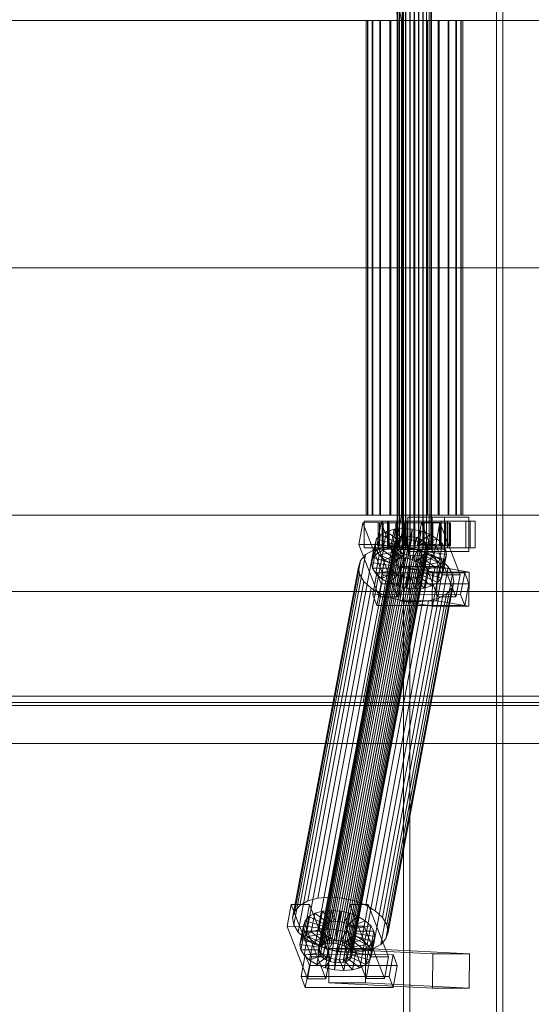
# Model space of a CAD drawing. Header units: millimetres. Extents: x -2233 to 61924, y -68080 to 6847.
# Tile 426 of 656: x 6442 to 6711, y -18387 to -17870. Entities that reach past the tile are written whole.
import ezdxf

# ---------------------------------------------------------------- set-up
doc = ezdxf.new("R2010")
doc.units = ezdxf.units.MM
for name, color, linetype, lineweight in [('COTAS_P', 1, 'Continuous', 0), ('superior_C01', 7, 'Continuous', 0), ('superior_dosificador', 7, 'Continuous', 0)]:
    doc.layers.add(name, color=color, linetype=linetype, lineweight=lineweight)
doc.dimstyles.new('R19_100', dxfattribs={"dimtxt": 250, "dimasz": 150, "dimexe": 150, "dimexo": 80, "dimgap": 100, "dimtad": 1, "dimtih": 1, "dimtoh": 1, "dimdsep": 46, "dimcen": 0.09, "dimadec": 0, "dimazin": 0, "dimtfac": 1, "dimtdec": 4, "dimtofl": 0, "dimtmove": 0, "dimatfit": 3, "dimfxl": 1, "dimtolj": 1, "dimtzin": 0, "dimarcsym": 0})

# ---------------------------------------------------------------- blocks, each defined once
blk = doc.blocks.new('DIM_R27_38')
at = {"layer": 'COTAS_P'}
for p, q in [((5250, -17250), (5400, -17205)), ((6950, -17250), (6800, -17205)), ((5250, -18150), (5250, -17250)), ((6950, -17250), (5250, -17250)), ((5250, -17250), (5400, -17295)), ((6950, -17250), (6800, -17295)), ((6950, -18150), (6950, -17250))]:
    blk.add_line(p, q, dxfattribs=at)
blk.add_text('1700 P', height=250, rotation=180, dxfattribs=at).set_placement((6100, -17350))

msp = doc.modelspace()

# ---------------------------------------------------------------- linework, layer by layer
at = {"layer": 'superior_C01'}
for p, q in [((6643.944, -17575), (6643.944, -18425)), ((6647.179, -18425), (6647.179, -17575)), ((6692.863, -18425), (6692.863, -17575)), ((6696.098, -17575), (6696.098, -18425)), ((6622.738, -17771.702), (6641.182, -17870)), ((6642.79, -17870), (6624.345, -17771.702)), ((6640.638, -18148), (6640.638, -17852)), ((6640.919, -18148), (6640.919, -17852)), ((6640.971, -18148), (6640.971, -17852)), ((6641.794, -18148), (6641.794, -17852)), ((6641.895, -18148), (6641.895, -17852)), ((6643.203, -18148), (6643.203, -17852)), ((6643.346, -18148), (6643.346, -17852)), ((6645.051, -18148), (6645.051, -17852)), ((6645.225, -18148), (6645.225, -17852)), ((6647.211, -18148), (6647.211, -17852)), ((6647.406, -18148), (6647.406, -17852)), ((6649.537, -18148), (6649.537, -17852)), ((6649.739, -18148), (6649.739, -17852)), ((6651.87, -18148), (6651.87, -17852)), ((6652.064, -18148), (6652.064, -17852)), ((6654.05, -18148), (6654.05, -17852)), ((6654.225, -18148), (6654.225, -17852)), ((6655.93, -18148), (6655.93, -17852)), ((6656.073, -18148), (6656.073, -17852)), ((6657.381, -18148), (6657.381, -17852)), ((6657.482, -18148), (6657.482, -17852)), ((6658.305, -17852), (6658.305, -18148)), ((6658.357, -18148), (6658.357, -17852)), ((6658.637, -18148), (6658.637, -17852)), ((5697.022, -17870), (6641.182, -17870)), ((6642.79, -17870), (5698.63, -17870)), ((6625.031, -17870), (6624.24, -17870)), ((6624.24, -17870), (6625.179, -17870)), ((6624.24, -18130), (6624.24, -17870)), ((6627.5, -17870), (6625.031, -17870)), ((6625.031, -18130), (6625.031, -17870)), ((6625.179, -17870), (6627.784, -17870)), ((6625.179, -18130), (6625.179, -17870)), ((6631.477, -17870), (6627.5, -17870)), ((6627.5, -18130), (6627.5, -17870)), ((6627.784, -17870), (6631.88, -17870)), ((6627.784, -18130), (6627.784, -17870)), ((6636.692, -17870), (6631.477, -17870)), ((6631.477, -18130), (6631.477, -17870)), ((6631.88, -17870), (6637.185, -17870)), ((6631.88, -18130), (6631.88, -17870)), ((6642.79, -17870), (6636.692, -17870)), ((6636.692, -18130), (6636.692, -17870)), ((6637.185, -17870), (6643.339, -17870)), ((6637.185, -18130), (6637.185, -17870)), ((6641.182, -17870), (6641.182, -18000)), ((6641.182, -17870), (7585.341, -17870)), ((6642.79, -18000), (6642.79, -17870)), ((7586.949, -17870), (6642.79, -17870)), ((6649.354, -17870), (6642.79, -17870)), ((6642.79, -18130), (6642.79, -17870)), ((6643.339, -17870), (6649.922, -17870)), ((6643.339, -18130), (6643.339, -17870)), ((6655.937, -17870), (6649.354, -17870)), ((6649.354, -18130), (6649.354, -17870)), ((6649.922, -17870), (6656.486, -17870)), ((6649.922, -18130), (6649.922, -17870)), ((6662.091, -17870), (6655.937, -17870)), ((6655.937, -18130), (6655.937, -17870)), ((6656.486, -17870), (6662.583, -17870)), ((6656.486, -18130), (6656.486, -17870)), ((6667.396, -17870), (6662.091, -17870)), ((6662.091, -18130), (6662.091, -17870)), ((6662.583, -17870), (6667.798, -17870)), ((6662.583, -18130), (6662.583, -17870)), ((6671.491, -17870), (6667.396, -17870)), ((6667.396, -18130), (6667.396, -17870)), ((6667.798, -17870), (6671.776, -17870)), ((6667.798, -18130), (6667.798, -17870)), ((6674.097, -17870), (6671.491, -17870)), ((6671.491, -18130), (6671.491, -17870)), ((6671.776, -17870), (6674.244, -17870)), ((6671.776, -18130), (6671.776, -17870)), ((6675.036, -17870), (6674.097, -17870)), ((6674.097, -17870), (6674.097, -18130)), ((6674.244, -17870), (6675.036, -17870)), ((6674.244, -18130), (6674.244, -17870)), ((6675.036, -18130), (6675.036, -17870)), ((5697.022, -18000), (6641.182, -18000)), ((6642.79, -18000), (5698.63, -18000)), ((6641.182, -18000), (6641.182, -18130)), ((6641.182, -18000), (7585.341, -18000)), ((6642.79, -18130), (6642.79, -18000)), ((7586.949, -18000), (6642.79, -18000)), ((5697.022, -18130), (6641.182, -18130)), ((6642.79, -18130), (5698.63, -18130)), ((6641.182, -18130), (6622.738, -18228.298)), ((6632.844, -18133), (6623.214, -18133)), ((6623.214, -18133), (6623.214, -18147)), ((6636.156, -18133), (6623.214, -18133)), ((6625.179, -18130), (6624.24, -18130)), ((6624.24, -18130), (6625.031, -18130)), ((6624.345, -18228.298), (6642.79, -18130)), ((6625.031, -18130), (6627.5, -18130)), ((6627.784, -18130), (6625.179, -18130)), ((6627.5, -18130), (6631.477, -18130)), ((6631.88, -18130), (6627.784, -18130)), ((6631.477, -18130), (6636.692, -18130)), ((6637.185, -18130), (6631.88, -18130)), ((6678.95, -18133), (6632.728, -18133)), ((6632.728, -18133), (6632.728, -18147)), ((6635.424, -18133), (6632.728, -18133)), ((6632.844, -18147), (6632.844, -18133)), ((6632.844, -18133), (6645.786, -18133)), ((6635.424, -18147), (6635.424, -18133)), ((6635.424, -18133), (6681.646, -18133)), ((6636.156, -18147), (6636.156, -18133)), ((6636.156, -18133), (6645.786, -18133)), ((6636.692, -18130), (6642.79, -18130)), ((6643.339, -18130), (6637.185, -18130)), ((6641.182, -18130), (7585.341, -18130)), ((7586.949, -18130), (6642.79, -18130)), ((6642.79, -18130), (6649.354, -18130)), ((6649.922, -18130), (6643.339, -18130)), ((6645.786, -18133), (6645.786, -18147)), ((6665.469, -18131), (6646.209, -18131)), ((6646.209, -18131), (6646.209, -18149)), ((6659.043, -18131), (6646.209, -18131)), ((6649.354, -18130), (6655.937, -18130)), ((6656.486, -18130), (6649.922, -18130)), ((6663.659, -18133), (6654.029, -18133)), ((6654.029, -18133), (6654.029, -18147)), ((6666.971, -18133), (6654.029, -18133)), ((6655.937, -18130), (6662.091, -18130)), ((6662.583, -18130), (6656.486, -18130)), ((6659.043, -18149), (6659.043, -18131)), ((6659.043, -18131), (6678.302, -18131)), ((6662.091, -18130), (6667.396, -18130)), ((6667.798, -18130), (6662.583, -18130)), ((6663.659, -18147), (6663.659, -18133)), ((6663.659, -18133), (6676.601, -18133)), ((6665.469, -18149), (6665.469, -18131)), ((6665.469, -18131), (6678.302, -18131)), ((6666.971, -18147), (6666.971, -18133)), ((6666.971, -18133), (6676.601, -18133)), ((6667.396, -18130), (6671.491, -18130)), ((6671.776, -18130), (6667.798, -18130)), ((6671.491, -18130), (6674.097, -18130)), ((6674.244, -18130), (6671.776, -18130)), ((6674.097, -18130), (6675.036, -18130)), ((6675.036, -18130), (6674.244, -18130)), ((6676.601, -18133), (6676.601, -18147)), ((6678.302, -18131), (6678.302, -18149)), ((6678.95, -18147), (6678.95, -18133)), ((6678.95, -18133), (6681.646, -18133)), ((6681.646, -18133), (6681.646, -18147)), ((6622.587, -18133.859), (6620.435, -18145.327)), ((6632.217, -18133.847), (6622.587, -18133.859)), ((6633.22, -18161.391), (6622.587, -18133.859)), ((6630.065, -18145.315), (6632.217, -18133.847)), ((6631.231, -18134), (6630.639, -18134)), ((6630.639, -18134), (6640.638, -18134)), ((6630.639, -18146), (6630.639, -18134)), ((6630.639, -18134), (6631.342, -18134)), ((6633.078, -18134), (6631.231, -18134)), ((6631.231, -18134), (6640.919, -18134)), ((6631.231, -18146), (6631.231, -18134)), ((6631.342, -18134), (6640.971, -18134)), ((6631.342, -18146), (6631.342, -18134)), ((6631.342, -18134), (6633.291, -18134)), ((6632.217, -18133.847), (6642.849, -18161.379)), ((6636.053, -18134), (6633.078, -18134)), ((6633.078, -18134), (6641.794, -18134)), ((6633.078, -18146), (6633.078, -18134)), ((6633.291, -18134), (6641.895, -18134)), ((6633.291, -18146), (6633.291, -18134)), ((6633.291, -18134), (6636.354, -18134)), ((6638.95, -18137.325), (6634.957, -18138.419)), ((6639.954, -18134), (6636.053, -18134)), ((6636.053, -18134), (6643.203, -18134)), ((6636.053, -18146), (6636.053, -18134)), ((6636.354, -18134), (6643.346, -18134)), ((6636.354, -18146), (6636.354, -18134)), ((6636.354, -18134), (6640.323, -18134)), ((6637.105, -18147.155), (6638.95, -18137.325)), ((6643.542, -18136.948), (6638.95, -18137.325)), ((6638.95, -18137.325), (6643.582, -18142.862)), ((6644.515, -18134), (6639.954, -18134)), ((6639.954, -18134), (6645.051, -18134)), ((6639.954, -18146), (6639.954, -18134)), ((6640.323, -18134), (6645.225, -18134)), ((6640.323, -18146), (6640.323, -18134)), ((6640.323, -18134), (6644.926, -18134)), ((6640.638, -18134), (6640.919, -18134)), ((6640.638, -18134), (6640.638, -18146)), ((6640.971, -18134), (6640.638, -18134)), ((6640.919, -18134), (6641.794, -18134)), ((6640.919, -18134), (6640.919, -18146)), ((6640.971, -18134), (6640.971, -18146)), ((6641.895, -18134), (6640.971, -18134)), ((6641.697, -18146.777), (6643.542, -18136.948)), ((6641.794, -18134), (6643.203, -18134)), ((6641.794, -18134), (6641.794, -18146)), ((6641.895, -18134), (6641.895, -18146)), ((6643.346, -18134), (6641.895, -18134)), ((6643.203, -18134), (6645.051, -18134)), ((6643.203, -18134), (6643.203, -18146)), ((6643.346, -18134), (6643.346, -18146)), ((6645.225, -18134), (6643.346, -18134)), ((6648.42, -18137.313), (6643.542, -18136.948)), ((6643.542, -18136.948), (6645.757, -18142.683)), ((6649.425, -18134), (6644.515, -18134)), ((6644.515, -18134), (6647.211, -18134)), ((6644.515, -18146), (6644.515, -18134)), ((6644.926, -18134), (6647.406, -18134)), ((6644.926, -18146), (6644.926, -18134)), ((6644.926, -18134), (6649.851, -18134)), ((6645.051, -18134), (6647.211, -18134)), ((6645.051, -18134), (6645.051, -18146)), ((6645.225, -18134), (6645.225, -18146)), ((6647.406, -18134), (6645.225, -18134)), ((6646.576, -18147.143), (6648.42, -18137.313)), ((6647.211, -18134), (6649.537, -18134)), ((6647.211, -18134), (6647.211, -18146)), ((6647.406, -18134), (6647.406, -18146)), ((6649.739, -18134), (6647.406, -18134)), ((6648.42, -18137.313), (6648.068, -18142.856)), ((6653.254, -18138.396), (6648.42, -18137.313)), ((6654.35, -18134), (6649.425, -18134)), ((6649.425, -18134), (6649.537, -18134)), ((6649.425, -18146), (6649.425, -18134)), ((6649.537, -18134), (6651.87, -18134)), ((6649.537, -18134), (6649.537, -18146)), ((6649.851, -18134), (6649.739, -18134)), ((6649.739, -18134), (6649.739, -18146)), ((6652.064, -18134), (6649.739, -18134)), ((6649.851, -18146), (6649.851, -18134)), ((6649.851, -18134), (6654.761, -18134)), ((6653.402, -18133.821), (6651.25, -18145.289)), ((6654.35, -18134), (6651.87, -18134)), ((6651.87, -18134), (6654.05, -18134)), ((6651.87, -18134), (6651.87, -18146)), ((6654.761, -18134), (6652.064, -18134)), ((6652.064, -18134), (6652.064, -18146)), ((6654.225, -18134), (6652.064, -18134)), ((6663.032, -18133.809), (6653.402, -18133.821)), ((6664.035, -18161.353), (6653.402, -18133.821)), ((6658.953, -18134), (6654.05, -18134)), ((6654.05, -18134), (6655.93, -18134)), ((6654.05, -18134), (6654.05, -18146)), ((6659.322, -18134), (6654.225, -18134)), ((6654.225, -18134), (6654.225, -18146)), ((6656.073, -18134), (6654.225, -18134)), ((6658.953, -18134), (6654.35, -18134)), ((6654.35, -18146), (6654.35, -18134)), ((6654.761, -18146), (6654.761, -18134)), ((6654.761, -18134), (6659.322, -18134)), ((6662.922, -18134), (6655.93, -18134)), ((6655.93, -18134), (6657.381, -18134)), ((6655.93, -18134), (6655.93, -18146)), ((6663.223, -18134), (6656.073, -18134)), ((6656.073, -18134), (6656.073, -18146)), ((6657.482, -18134), (6656.073, -18134)), ((6665.985, -18134), (6657.381, -18134)), ((6657.381, -18134), (6658.305, -18134)), ((6657.381, -18134), (6657.381, -18146)), ((6666.198, -18134), (6657.482, -18134)), ((6657.482, -18134), (6657.482, -18146)), ((6658.357, -18134), (6657.482, -18134)), ((6658.305, -18134), (6667.934, -18134)), ((6658.305, -18146), (6658.305, -18134)), ((6658.305, -18134), (6658.637, -18134)), ((6668.044, -18134), (6658.357, -18134)), ((6658.357, -18134), (6658.357, -18146)), ((6658.637, -18134), (6658.357, -18134)), ((6668.637, -18134), (6658.637, -18134)), ((6658.637, -18134), (6658.637, -18146)), ((6662.922, -18134), (6658.953, -18134)), ((6658.953, -18146), (6658.953, -18134)), ((6659.322, -18146), (6659.322, -18134)), ((6659.322, -18134), (6663.223, -18134)), ((6660.88, -18145.277), (6663.032, -18133.809)), ((6665.985, -18134), (6662.922, -18134)), ((6662.922, -18146), (6662.922, -18134)), ((6663.032, -18133.809), (6673.664, -18161.341)), ((6663.223, -18146), (6663.223, -18134)), ((6663.223, -18134), (6666.198, -18134)), ((6667.934, -18134), (6665.985, -18134)), ((6665.985, -18146), (6665.985, -18134)), ((6666.198, -18146), (6666.198, -18134)), ((6666.198, -18134), (6668.044, -18134)), ((6667.934, -18134), (6667.934, -18146)), ((6668.637, -18134), (6667.934, -18134)), ((6668.044, -18146), (6668.044, -18134)), ((6668.044, -18134), (6668.637, -18134)), ((6668.637, -18146), (6668.637, -18134)), ((6600.403, -18356.363), (6640.52, -18142.565)), ((6601.882, -18355.541), (6641.998, -18141.742)), ((6603.773, -18355.022), (6643.889, -18141.224)), ((6605.948, -18354.844), (6646.064, -18141.045)), ((6608.259, -18355.017), (6648.375, -18141.218)), ((6610.548, -18355.53), (6650.665, -18141.731)), ((6612.66, -18356.348), (6652.776, -18142.549)), ((6627.956, -18152.246), (6629.801, -18142.416)), ((6629.801, -18142.416), (6628.988, -18145.047)), ((6631.837, -18140.156), (6629.801, -18142.416)), ((6629.801, -18142.416), (6639.248, -18145.274)), ((6629.992, -18149.985), (6631.837, -18140.156)), ((6634.957, -18138.419), (6631.837, -18140.156)), ((6631.837, -18140.156), (6640.212, -18144.203)), ((6633.113, -18148.249), (6634.957, -18138.419)), ((6634.957, -18138.419), (6641.691, -18143.38)), ((6640.52, -18142.565), (6639.555, -18143.635)), ((6641.691, -18143.38), (6639.846, -18153.21)), ((6640.212, -18144.203), (6641.691, -18143.38)), ((6641.998, -18141.742), (6640.52, -18142.565)), ((6641.691, -18143.38), (6643.582, -18142.862)), ((6643.582, -18142.862), (6641.737, -18152.692)), ((6643.889, -18141.224), (6641.998, -18141.742)), ((6643.582, -18142.862), (6645.757, -18142.683)), ((6646.064, -18141.045), (6643.889, -18141.224)), ((6645.757, -18142.683), (6643.912, -18152.513)), ((6645.757, -18142.683), (6648.068, -18142.856)), ((6648.375, -18141.218), (6646.064, -18141.045)), ((6648.068, -18142.856), (6646.223, -18152.686)), ((6648.068, -18142.856), (6650.357, -18143.369)), ((6650.665, -18141.731), (6648.375, -18141.218)), ((6650.357, -18143.369), (6648.513, -18153.199)), ((6653.254, -18138.396), (6650.357, -18143.369)), ((6650.357, -18143.369), (6652.469, -18144.188)), ((6652.776, -18142.549), (6650.665, -18141.731)), ((6651.409, -18148.226), (6653.254, -18138.396)), ((6657.712, -18140.123), (6652.469, -18144.188)), ((6654.567, -18143.617), (6652.776, -18142.549)), ((6657.712, -18140.123), (6653.254, -18138.396)), ((6661.491, -18142.377), (6654.259, -18145.255)), ((6655.867, -18149.953), (6657.712, -18140.123)), ((6661.491, -18142.377), (6657.712, -18140.123)), ((6659.647, -18152.207), (6661.491, -18142.377)), ((6664.334, -18145.003), (6661.491, -18142.377)), ((6593.606, -18332.659), (6628.189, -18148.35)), ((6598.943, -18331.197), (6633.526, -18146.887)), ((6599.054, -18358.68), (6639.17, -18144.881)), ((6599.275, -18360.017), (6639.391, -18146.218)), ((6599.439, -18357.434), (6639.555, -18143.635)), ((6600.086, -18361.352), (6640.202, -18147.554)), ((6605.082, -18330.692), (6639.665, -18146.383)), ((6611.604, -18331.181), (6646.187, -18146.872)), ((6614.45, -18357.415), (6654.567, -18143.617)), ((6615.797, -18358.659), (6655.913, -18144.861)), ((6656.725, -18146.196), (6616.608, -18359.995)), ((6616.829, -18361.332), (6656.945, -18147.533)), ((6618.065, -18332.629), (6652.648, -18148.32)), ((6620.435, -18145.327), (6630.065, -18145.315)), ((6620.435, -18145.327), (6631.068, -18172.859)), ((6623.214, -18147), (6632.844, -18147)), ((6623.214, -18147), (6636.156, -18147)), ((6628.189, -18148.35), (6624.017, -18150.672)), ((6627.144, -18154.877), (6628.988, -18145.047)), ((6627.61, -18157.698), (6629.454, -18147.868)), ((6633.526, -18146.887), (6628.189, -18148.35)), ((6628.988, -18145.047), (6638.863, -18146.52)), ((6628.988, -18145.047), (6629.454, -18147.868)), ((6629.454, -18147.868), (6639.084, -18147.856)), ((6629.454, -18147.868), (6631.167, -18150.688)), ((6629.992, -18149.985), (6633.113, -18148.249)), ((6640.698, -18172.847), (6630.065, -18145.315)), ((6640.638, -18146), (6630.639, -18146)), ((6630.639, -18146), (6631.231, -18146)), ((6631.342, -18146), (6630.639, -18146)), ((6640.919, -18146), (6631.231, -18146)), ((6631.231, -18146), (6633.078, -18146)), ((6640.971, -18146), (6631.342, -18146)), ((6633.291, -18146), (6631.342, -18146)), ((6632.728, -18147), (6678.95, -18147)), ((6632.728, -18147), (6635.424, -18147)), ((6645.786, -18147), (6632.844, -18147)), ((6641.794, -18146), (6633.078, -18146)), ((6633.078, -18146), (6636.053, -18146)), ((6633.113, -18148.249), (6637.105, -18147.155)), ((6639.846, -18153.21), (6633.113, -18148.249)), ((6641.895, -18146), (6633.291, -18146)), ((6636.354, -18146), (6633.291, -18146)), ((6639.665, -18146.383), (6633.526, -18146.887)), ((6681.646, -18147), (6635.424, -18147)), ((6643.203, -18146), (6636.053, -18146)), ((6636.053, -18146), (6639.954, -18146)), ((6645.786, -18147), (6636.156, -18147)), ((6643.346, -18146), (6636.354, -18146)), ((6640.323, -18146), (6636.354, -18146)), ((6638.863, -18146.52), (6637.019, -18156.35)), ((6637.105, -18147.155), (6641.697, -18146.777)), ((6641.737, -18152.692), (6637.105, -18147.155)), ((6639.084, -18147.856), (6637.239, -18157.686)), ((6639.248, -18145.274), (6637.404, -18155.103)), ((6640.212, -18144.203), (6638.368, -18154.033)), ((6638.863, -18146.52), (6639.248, -18145.274)), ((6639.084, -18147.856), (6638.863, -18146.52)), ((6639.895, -18149.192), (6639.084, -18147.856)), ((6639.555, -18143.635), (6639.17, -18144.881)), ((6639.17, -18144.881), (6639.391, -18146.218)), ((6639.248, -18145.274), (6640.212, -18144.203)), ((6639.391, -18146.218), (6640.202, -18147.554)), ((6646.187, -18146.872), (6639.665, -18146.383)), ((6645.051, -18146), (6639.954, -18146)), ((6639.954, -18146), (6644.515, -18146)), ((6640.202, -18147.554), (6641.549, -18148.798)), ((6645.225, -18146), (6640.323, -18146)), ((6644.926, -18146), (6640.323, -18146)), ((6640.919, -18146), (6640.638, -18146)), ((6640.638, -18146), (6640.971, -18146)), ((6640.971, -18148), (6640.638, -18148)), ((6640.638, -18148), (6640.919, -18148)), ((6641.794, -18146), (6640.919, -18146)), ((6640.919, -18148), (6641.794, -18148)), ((6640.971, -18146), (6641.895, -18146)), ((6641.895, -18148), (6640.971, -18148)), ((6643.912, -18152.513), (6641.697, -18146.777)), ((6641.697, -18146.777), (6646.576, -18147.143)), ((6643.203, -18146), (6641.794, -18146)), ((6641.794, -18148), (6643.203, -18148)), ((6641.895, -18146), (6643.346, -18146)), ((6643.346, -18148), (6641.895, -18148)), ((6645.051, -18146), (6643.203, -18146)), ((6643.203, -18148), (6645.051, -18148)), ((6643.346, -18146), (6645.225, -18146)), ((6645.225, -18148), (6643.346, -18148)), ((6647.211, -18146), (6644.515, -18146)), ((6644.515, -18146), (6649.425, -18146)), ((6647.406, -18146), (6644.926, -18146)), ((6649.851, -18146), (6644.926, -18146)), ((6647.211, -18146), (6645.051, -18146)), ((6645.051, -18148), (6647.211, -18148)), ((6645.225, -18146), (6647.406, -18146)), ((6647.406, -18148), (6645.225, -18148)), ((6652.648, -18148.32), (6646.187, -18146.872)), ((6646.223, -18152.686), (6646.576, -18147.143)), ((6646.576, -18147.143), (6651.409, -18148.226)), ((6649.537, -18146), (6647.211, -18146)), ((6647.211, -18148), (6649.537, -18148)), ((6647.406, -18146), (6649.739, -18146)), ((6649.739, -18148), (6647.406, -18148)), ((6648.513, -18153.199), (6651.409, -18148.226)), ((6649.537, -18146), (6649.425, -18146)), ((6649.425, -18146), (6654.35, -18146)), ((6651.87, -18146), (6649.537, -18146)), ((6649.537, -18148), (6651.87, -18148)), ((6649.739, -18146), (6649.851, -18146)), ((6649.739, -18146), (6652.064, -18146)), ((6652.064, -18148), (6649.739, -18148)), ((6654.761, -18146), (6649.851, -18146)), ((6652.469, -18144.188), (6650.625, -18154.017)), ((6651.25, -18145.289), (6660.88, -18145.277)), ((6651.25, -18145.289), (6661.883, -18172.821)), ((6651.409, -18148.226), (6655.867, -18149.953)), ((6654.05, -18146), (6651.87, -18146)), ((6651.87, -18146), (6654.35, -18146)), ((6651.87, -18148), (6654.05, -18148)), ((6652.064, -18146), (6654.761, -18146)), ((6652.064, -18146), (6654.225, -18146)), ((6654.225, -18148), (6652.064, -18148)), ((6654.259, -18145.255), (6652.415, -18155.085)), ((6652.469, -18144.188), (6654.259, -18145.255)), ((6658.608, -18150.629), (6652.648, -18148.32)), ((6655.606, -18146.499), (6653.761, -18156.329)), ((6654.029, -18147), (6663.659, -18147)), ((6654.029, -18147), (6666.971, -18147)), ((6655.93, -18146), (6654.05, -18146)), ((6654.05, -18146), (6658.953, -18146)), ((6654.05, -18148), (6655.93, -18148)), ((6654.225, -18146), (6659.322, -18146)), ((6654.225, -18146), (6656.073, -18146)), ((6656.073, -18148), (6654.225, -18148)), ((6654.259, -18145.255), (6655.606, -18146.499)), ((6654.35, -18146), (6658.953, -18146)), ((6655.913, -18144.861), (6654.567, -18143.617)), ((6654.573, -18157.665), (6656.417, -18147.835)), ((6659.322, -18146), (6654.761, -18146)), ((6664.334, -18145.003), (6655.606, -18146.499)), ((6655.606, -18146.499), (6656.417, -18147.835)), ((6656.725, -18146.196), (6655.913, -18144.861)), ((6657.381, -18146), (6655.93, -18146)), ((6655.93, -18146), (6662.922, -18146)), ((6655.93, -18148), (6657.381, -18148)), ((6656.073, -18146), (6663.223, -18146)), ((6656.073, -18146), (6657.482, -18146)), ((6657.482, -18148), (6656.073, -18148)), ((6656.417, -18147.835), (6666.047, -18147.823)), ((6656.417, -18147.835), (6656.638, -18149.171)), ((6656.56, -18148.779), (6656.945, -18147.533)), ((6656.945, -18147.533), (6656.725, -18146.196)), ((6658.305, -18146), (6657.381, -18146)), ((6657.381, -18146), (6665.985, -18146)), ((6657.381, -18148), (6658.305, -18148)), ((6657.482, -18146), (6666.198, -18146)), ((6657.482, -18146), (6658.357, -18146)), ((6658.357, -18148), (6657.482, -18148)), ((6667.934, -18146), (6658.305, -18146)), ((6658.637, -18146), (6658.305, -18146)), ((6658.305, -18148), (6658.637, -18148)), ((6658.357, -18146), (6668.044, -18146)), ((6658.357, -18146), (6658.637, -18146)), ((6658.637, -18148), (6658.357, -18148)), ((6658.637, -18146), (6668.637, -18146)), ((6658.953, -18146), (6662.922, -18146)), ((6663.223, -18146), (6659.322, -18146)), ((6671.513, -18172.809), (6660.88, -18145.277)), ((6662.49, -18154.833), (6664.334, -18145.003)), ((6662.922, -18146), (6665.985, -18146)), ((6666.198, -18146), (6663.223, -18146)), ((6676.601, -18147), (6663.659, -18147)), ((6666.047, -18147.823), (6664.202, -18157.653)), ((6666.047, -18147.823), (6664.334, -18145.003)), ((6665.985, -18146), (6667.934, -18146)), ((6666.513, -18150.644), (6666.047, -18147.823)), ((6668.044, -18146), (6666.198, -18146)), ((6676.601, -18147), (6666.971, -18147)), ((6667.934, -18146), (6668.637, -18146)), ((6668.637, -18146), (6668.044, -18146)), ((6681.646, -18147), (6678.95, -18147)), ((6586.712, -18338.003), (6621.295, -18153.694)), ((6589.434, -18334.981), (6624.017, -18150.672)), ((6601.433, -18362.596), (6641.549, -18148.798)), ((6603.223, -18363.664), (6643.339, -18149.865)), ((6605.335, -18364.482), (6645.451, -18150.683)), ((6607.624, -18364.995), (6647.74, -18151.196)), ((6609.935, -18365.168), (6650.051, -18151.369)), ((6612.11, -18364.989), (6652.227, -18151.191)), ((6614.001, -18364.471), (6654.118, -18150.672)), ((6615.479, -18363.648), (6655.596, -18149.85)), ((6616.444, -18362.578), (6656.56, -18148.779)), ((6621.295, -18153.694), (6620.209, -18157.211)), ((6624.017, -18150.672), (6621.295, -18153.694)), ((6624.025, -18334.938), (6658.608, -18150.629)), ((6627.144, -18154.877), (6627.956, -18152.246)), ((6627.956, -18152.246), (6629.992, -18149.985)), ((6637.404, -18155.103), (6627.956, -18152.246)), ((6629.077, -18337.95), (6663.66, -18153.641)), ((6629.322, -18160.518), (6631.167, -18150.688)), ((6638.368, -18154.033), (6629.992, -18149.985)), ((6631.167, -18150.688), (6639.895, -18149.192)), ((6631.167, -18150.688), (6634.01, -18153.314)), ((6632.165, -18163.144), (6634.01, -18153.314)), ((6634.01, -18153.314), (6641.242, -18150.436)), ((6634.01, -18153.314), (6637.789, -18155.567)), ((6637.789, -18155.567), (6643.032, -18151.503)), ((6639.895, -18149.192), (6638.051, -18159.022)), ((6639.846, -18153.21), (6638.368, -18154.033)), ((6641.242, -18150.436), (6639.397, -18160.266)), ((6641.737, -18152.692), (6639.846, -18153.21)), ((6641.242, -18150.436), (6639.895, -18149.192)), ((6643.032, -18151.503), (6641.187, -18161.333)), ((6643.032, -18151.503), (6641.242, -18150.436)), ((6641.549, -18148.798), (6643.339, -18149.865)), ((6643.912, -18152.513), (6641.737, -18152.692)), ((6642.247, -18157.295), (6645.144, -18152.321)), ((6645.144, -18152.321), (6643.032, -18151.503)), ((6645.144, -18152.321), (6643.299, -18162.151)), ((6643.339, -18149.865), (6645.451, -18150.683)), ((6646.223, -18152.686), (6643.912, -18152.513)), ((6647.433, -18152.835), (6645.144, -18152.321)), ((6645.451, -18150.683), (6647.74, -18151.196)), ((6647.433, -18152.835), (6645.589, -18162.664)), ((6646.209, -18149), (6665.469, -18149)), ((6659.043, -18149), (6646.209, -18149)), ((6648.513, -18153.199), (6646.223, -18152.686)), ((6647.08, -18158.378), (6647.433, -18152.835)), ((6649.744, -18153.008), (6647.433, -18152.835)), ((6647.74, -18151.196), (6650.051, -18151.369)), ((6649.744, -18153.008), (6647.9, -18162.837)), ((6650.625, -18154.017), (6648.513, -18153.199)), ((6651.919, -18152.829), (6649.744, -18153.008)), ((6651.959, -18158.743), (6649.744, -18153.008)), ((6650.051, -18151.369), (6652.227, -18151.191)), ((6651.919, -18152.829), (6650.075, -18162.659)), ((6650.625, -18154.017), (6655.867, -18149.953)), ((6653.81, -18152.311), (6651.919, -18152.829)), ((6656.551, -18158.366), (6651.919, -18152.829)), ((6653.81, -18152.311), (6651.966, -18162.14)), ((6652.227, -18151.191), (6654.118, -18150.672)), ((6652.415, -18155.085), (6659.647, -18152.207)), ((6655.288, -18151.488), (6653.444, -18161.318)), ((6655.288, -18151.488), (6653.81, -18152.311)), ((6660.544, -18157.272), (6653.81, -18152.311)), ((6654.118, -18150.672), (6655.596, -18149.85)), ((6656.253, -18150.417), (6654.408, -18160.247)), ((6656.638, -18149.171), (6654.793, -18159.001)), ((6656.253, -18150.417), (6655.288, -18151.488)), ((6663.664, -18155.535), (6655.288, -18151.488)), ((6655.596, -18149.85), (6656.56, -18148.779)), ((6655.867, -18149.953), (6659.647, -18152.207)), ((6656.638, -18149.171), (6656.253, -18150.417)), ((6665.7, -18153.275), (6656.253, -18150.417)), ((6666.513, -18150.644), (6656.638, -18149.171)), ((6663.66, -18153.641), (6658.608, -18150.629)), ((6678.302, -18149), (6659.043, -18149)), ((6659.647, -18152.207), (6662.49, -18154.833)), ((6667.461, -18157.152), (6663.66, -18153.641)), ((6663.664, -18155.535), (6665.7, -18153.275)), ((6663.856, -18163.105), (6665.7, -18153.275)), ((6664.668, -18160.474), (6666.513, -18150.644)), ((6678.302, -18149), (6665.469, -18149)), ((6665.7, -18153.275), (6666.513, -18150.644)), ((6585.626, -18341.52), (6620.209, -18157.211)), ((6620.209, -18157.211), (6620.832, -18160.982)), ((6637.019, -18156.35), (6627.144, -18154.877)), ((6627.61, -18157.698), (6627.144, -18154.877)), ((6637.239, -18157.686), (6627.61, -18157.698)), ((6629.322, -18160.518), (6627.61, -18157.698)), ((6638.051, -18159.022), (6629.322, -18160.518)), ((6632.878, -18341.461), (6667.461, -18157.152)), ((6635.945, -18165.397), (6637.789, -18155.567)), ((6637.404, -18155.103), (6637.019, -18156.35)), ((6637.019, -18156.35), (6637.239, -18157.686)), ((6637.239, -18157.686), (6638.051, -18159.022)), ((6638.368, -18154.033), (6637.404, -18155.103)), ((6637.789, -18155.567), (6642.247, -18157.295)), ((6638.051, -18159.022), (6639.397, -18160.266)), ((6640.403, -18167.125), (6642.247, -18157.295)), ((6642.406, -18156.962), (6642.182, -18174.943)), ((6642.247, -18157.295), (6647.08, -18158.378)), ((6661.665, -18156.962), (6642.406, -18156.962)), ((6659.149, -18159.83), (6642.406, -18156.962)), ((6645.236, -18168.208), (6647.08, -18158.378)), ((6647.08, -18158.378), (6651.959, -18158.743)), ((6650.115, -18168.573), (6651.959, -18158.743)), ((6652.415, -18155.085), (6650.625, -18154.017)), ((6651.959, -18158.743), (6656.551, -18158.366)), ((6653.761, -18156.329), (6652.415, -18155.085)), ((6653.761, -18156.329), (6662.49, -18154.833)), ((6654.573, -18157.665), (6653.761, -18156.329)), ((6654.408, -18160.247), (6654.793, -18159.001)), ((6664.202, -18157.653), (6654.573, -18157.665)), ((6654.793, -18159.001), (6654.573, -18157.665)), ((6654.707, -18168.196), (6656.551, -18158.366)), ((6654.793, -18159.001), (6664.668, -18160.474)), ((6656.551, -18158.366), (6660.544, -18157.272)), ((6658.699, -18167.102), (6660.544, -18157.272)), ((6660.544, -18157.272), (6663.664, -18155.535)), ((6661.441, -18174.943), (6661.665, -18156.962)), ((6661.665, -18156.962), (6678.408, -18159.83)), ((6661.82, -18165.365), (6663.664, -18155.535)), ((6662.49, -18154.833), (6664.202, -18157.653)), ((6664.202, -18157.653), (6664.668, -18160.474)), ((6669.751, -18160.922), (6667.461, -18157.152)), ((6586.249, -18345.291), (6620.832, -18160.982)), ((6620.832, -18160.982), (6623.121, -18164.752)), ((6629.888, -18160.247), (6627.736, -18171.715)), ((6632.165, -18163.144), (6629.322, -18160.518)), ((6676.11, -18160.19), (6629.888, -18160.247)), ((6632.103, -18165.983), (6629.888, -18160.247)), ((6631.068, -18172.859), (6633.22, -18161.391)), ((6639.397, -18160.266), (6632.165, -18163.144)), ((6635.945, -18165.397), (6632.165, -18163.144)), ((6633.22, -18161.391), (6642.849, -18161.379)), ((6669.751, -18160.922), (6635.167, -18345.231)), ((6641.187, -18161.333), (6635.945, -18165.397)), ((6639.397, -18160.266), (6641.187, -18161.333)), ((6643.299, -18162.151), (6640.403, -18167.125)), ((6642.849, -18161.379), (6640.698, -18172.847)), ((6641.187, -18161.333), (6643.299, -18162.151)), ((6643.299, -18162.151), (6645.589, -18162.664)), ((6645.589, -18162.664), (6645.236, -18168.208)), ((6645.589, -18162.664), (6647.9, -18162.837)), ((6647.9, -18162.837), (6650.075, -18162.659)), ((6647.9, -18162.837), (6650.115, -18168.573)), ((6650.075, -18162.659), (6651.966, -18162.14)), ((6650.075, -18162.659), (6654.707, -18168.196)), ((6651.966, -18162.14), (6653.444, -18161.318)), ((6651.966, -18162.14), (6658.699, -18167.102)), ((6653.444, -18161.318), (6654.408, -18160.247)), ((6653.444, -18161.318), (6661.82, -18165.365)), ((6654.408, -18160.247), (6663.856, -18163.105)), ((6658.925, -18177.811), (6659.149, -18159.83)), ((6659.149, -18159.83), (6678.408, -18159.83)), ((6663.856, -18163.105), (6661.82, -18165.365)), ((6661.883, -18172.821), (6664.035, -18161.353)), ((6664.668, -18160.474), (6663.856, -18163.105)), ((6664.035, -18161.353), (6673.664, -18161.341)), ((6670.373, -18164.693), (6669.751, -18160.922)), ((6673.664, -18161.341), (6671.513, -18172.809)), ((6673.958, -18171.658), (6676.11, -18160.19)), ((6676.11, -18160.19), (6678.325, -18165.926)), ((6678.408, -18159.83), (6678.184, -18177.811)), ((6588.538, -18349.061), (6623.121, -18164.752)), ((6592.339, -18352.572), (6626.922, -18168.263)), ((6623.121, -18164.752), (6626.922, -18168.263)), ((6626.922, -18168.263), (6631.974, -18171.275)), ((6629.951, -18177.451), (6632.103, -18165.983)), ((6632.103, -18165.983), (6678.325, -18165.926)), ((6634.704, -18352.519), (6669.287, -18168.21)), ((6635.79, -18349.002), (6670.373, -18164.693)), ((6640.403, -18167.125), (6635.945, -18165.397)), ((6645.236, -18168.208), (6640.403, -18167.125)), ((6650.115, -18168.573), (6645.236, -18168.208)), ((6654.707, -18168.196), (6650.115, -18168.573)), ((6658.699, -18167.102), (6654.707, -18168.196)), ((6661.82, -18165.365), (6658.699, -18167.102)), ((6666.565, -18171.232), (6669.287, -18168.21)), ((6669.287, -18168.21), (6670.373, -18164.693)), ((6678.325, -18165.926), (6676.174, -18177.394)), ((6597.391, -18355.584), (6631.974, -18171.275)), ((6603.351, -18357.893), (6637.934, -18173.584)), ((6627.736, -18171.715), (6673.958, -18171.658)), ((6627.736, -18171.715), (6629.951, -18177.451)), ((6627.81, -18357.863), (6662.394, -18173.554)), ((6640.698, -18172.847), (6631.068, -18172.859)), ((6631.974, -18171.275), (6637.934, -18173.584)), ((6631.982, -18355.541), (6666.565, -18171.232)), ((6637.934, -18173.584), (6644.395, -18175.032)), ((6657.057, -18175.016), (6662.394, -18173.554)), ((6671.513, -18172.809), (6661.883, -18172.821)), ((6662.394, -18173.554), (6666.565, -18171.232)), ((6676.174, -18177.394), (6673.958, -18171.658)), ((6609.812, -18359.341), (6644.395, -18175.032)), ((6616.335, -18359.83), (6650.918, -18175.521)), ((6622.473, -18359.326), (6657.057, -18175.016)), ((6676.174, -18177.394), (6629.951, -18177.451)), ((6642.182, -18174.943), (6661.441, -18174.943)), ((6658.925, -18177.811), (6642.182, -18174.943)), ((6644.395, -18175.032), (6650.918, -18175.521)), ((6650.918, -18175.521), (6657.057, -18175.016)), ((6678.184, -18177.811), (6658.925, -18177.811)), ((6678.184, -18177.811), (6661.441, -18174.943)), ((6622.738, -18228.298), (5678.578, -18228.298)), ((5680.186, -18228.298), (6624.345, -18228.298)), ((6622.738, -18228.298), (6624.345, -18228.298)), ((7566.897, -18228.298), (6622.738, -18228.298)), ((6624.345, -18228.298), (7568.505, -18228.298)), ((10242.208, -18250), (1103.221, -18250)), ((1104.577, -18250), (10243.564, -18250)), ((6584.93, -18334.551), (6582.778, -18346.02)), ((6594.559, -18334.539), (6584.93, -18334.551)), ((6595.563, -18362.083), (6584.93, -18334.551)), ((6586.712, -18338.003), (6589.434, -18334.981)), ((6589.434, -18334.981), (6593.606, -18332.659)), ((6592.408, -18346.008), (6594.559, -18334.539)), ((6593.606, -18332.659), (6598.943, -18331.197)), ((6594.559, -18334.539), (6605.192, -18362.071)), ((6598.943, -18331.197), (6605.082, -18330.692)), ((6605.082, -18330.692), (6611.604, -18331.181)), ((6611.604, -18331.181), (6618.065, -18332.629)), ((6615.745, -18334.513), (6613.593, -18345.981)), ((6625.374, -18334.501), (6615.745, -18334.513)), ((6626.378, -18362.045), (6615.745, -18334.513)), ((6618.065, -18332.629), (6624.025, -18334.938)), ((6623.223, -18345.969), (6625.374, -18334.501)), ((6624.025, -18334.938), (6629.077, -18337.95)), ((6625.374, -18334.501), (6636.007, -18362.033)), ((6585.626, -18341.52), (6586.712, -18338.003)), ((6597.3, -18339.111), (6594.18, -18340.848)), ((6595.456, -18348.941), (6597.3, -18339.111)), ((6601.292, -18338.017), (6597.3, -18339.111)), ((6597.3, -18339.111), (6604.033, -18344.073)), ((6599.448, -18347.847), (6601.292, -18338.017)), ((6605.884, -18337.64), (6601.292, -18338.017)), ((6601.292, -18338.017), (6605.924, -18343.554)), ((6604.04, -18347.47), (6605.884, -18337.64)), ((6610.763, -18338.005), (6605.884, -18337.64)), ((6605.884, -18337.64), (6608.1, -18343.376)), ((6608.919, -18347.835), (6610.763, -18338.005)), ((6610.763, -18338.005), (6610.411, -18343.549)), ((6615.597, -18339.088), (6610.763, -18338.005)), ((6615.597, -18339.088), (6612.7, -18344.062)), ((6613.752, -18348.918), (6615.597, -18339.088)), ((6620.055, -18340.816), (6615.597, -18339.088)), ((6629.077, -18337.95), (6632.878, -18341.461)), ((6586.249, -18345.291), (6585.626, -18341.52)), ((6588.538, -18349.061), (6586.249, -18345.291)), ((6590.299, -18352.938), (6592.144, -18343.108)), ((6592.144, -18343.108), (6591.331, -18345.739)), ((6594.18, -18340.848), (6592.144, -18343.108)), ((6592.144, -18343.108), (6601.591, -18345.966)), ((6592.335, -18350.678), (6594.18, -18340.848)), ((6594.18, -18340.848), (6602.555, -18344.895)), ((6602.555, -18344.895), (6600.711, -18354.725)), ((6601.591, -18345.966), (6602.555, -18344.895)), ((6604.033, -18344.073), (6602.189, -18353.902)), ((6602.555, -18344.895), (6604.033, -18344.073)), ((6604.033, -18344.073), (6605.924, -18343.554)), ((6605.924, -18343.554), (6604.08, -18353.384)), ((6605.924, -18343.554), (6608.1, -18343.376)), ((6608.1, -18343.376), (6606.255, -18353.205)), ((6608.1, -18343.376), (6610.411, -18343.549)), ((6610.411, -18343.549), (6608.566, -18353.378)), ((6610.411, -18343.549), (6612.7, -18344.062)), ((6612.7, -18344.062), (6610.856, -18353.892)), ((6612.7, -18344.062), (6614.812, -18344.88)), ((6614.812, -18344.88), (6612.967, -18354.71)), ((6620.055, -18340.816), (6614.812, -18344.88)), ((6614.812, -18344.88), (6616.602, -18345.947)), ((6623.834, -18343.069), (6616.602, -18345.947)), ((6618.21, -18350.645), (6620.055, -18340.816)), ((6623.834, -18343.069), (6620.055, -18340.816)), ((6621.99, -18352.899), (6623.834, -18343.069)), ((6626.677, -18345.695), (6623.834, -18343.069)), ((6632.878, -18341.461), (6635.167, -18345.231)), ((6635.167, -18345.231), (6635.79, -18349.002)), ((6582.778, -18346.02), (6592.408, -18346.008)), ((6582.778, -18346.02), (6593.411, -18373.551)), ((6592.339, -18352.572), (6588.538, -18349.061)), ((6589.487, -18355.569), (6591.331, -18345.739)), ((6589.952, -18358.39), (6591.797, -18348.56)), ((6591.331, -18345.739), (6601.206, -18347.212)), ((6591.331, -18345.739), (6591.797, -18348.56)), ((6591.797, -18348.56), (6601.427, -18348.548)), ((6591.797, -18348.56), (6593.51, -18351.38)), ((6592.335, -18350.678), (6595.456, -18348.941)), ((6603.04, -18373.539), (6592.408, -18346.008)), ((6593.51, -18351.38), (6602.238, -18349.884)), ((6595.456, -18348.941), (6599.448, -18347.847)), ((6602.189, -18353.902), (6595.456, -18348.941)), ((6601.206, -18347.212), (6599.361, -18357.042)), ((6599.448, -18347.847), (6604.04, -18347.47)), ((6604.08, -18353.384), (6599.448, -18347.847)), ((6601.427, -18348.548), (6599.582, -18358.378)), ((6601.591, -18345.966), (6599.746, -18355.796)), ((6602.238, -18349.884), (6600.393, -18359.714)), ((6601.206, -18347.212), (6601.591, -18345.966)), ((6601.427, -18348.548), (6601.206, -18347.212)), ((6602.238, -18349.884), (6601.427, -18348.548)), ((6603.585, -18351.128), (6602.238, -18349.884)), ((6606.255, -18353.205), (6604.04, -18347.47)), ((6604.04, -18347.47), (6608.919, -18347.835)), ((6608.566, -18353.378), (6608.919, -18347.835)), ((6608.919, -18347.835), (6613.752, -18348.918)), ((6610.856, -18353.892), (6613.752, -18348.918)), ((6613.593, -18345.981), (6623.223, -18345.969)), ((6613.593, -18345.981), (6624.226, -18373.513)), ((6613.752, -18348.918), (6618.21, -18350.645)), ((6616.602, -18345.947), (6614.758, -18355.777)), ((6617.949, -18347.191), (6616.104, -18357.021)), ((6616.602, -18345.947), (6617.949, -18347.191)), ((6616.916, -18358.357), (6618.76, -18348.527)), ((6618.981, -18349.863), (6617.136, -18359.693)), ((6626.677, -18345.695), (6617.949, -18347.191)), ((6617.949, -18347.191), (6618.76, -18348.527)), ((6618.981, -18349.863), (6618.596, -18351.109)), ((6618.76, -18348.527), (6628.39, -18348.515)), ((6618.76, -18348.527), (6618.981, -18349.863)), ((6628.856, -18351.336), (6618.981, -18349.863)), ((6633.855, -18373.501), (6623.223, -18345.969)), ((6624.832, -18355.525), (6626.677, -18345.695)), ((6628.39, -18348.515), (6626.545, -18358.345)), ((6628.39, -18348.515), (6626.677, -18345.695)), ((6628.856, -18351.336), (6628.39, -18348.515)), ((6635.79, -18349.002), (6634.704, -18352.519)), ((6589.487, -18355.569), (6590.299, -18352.938)), ((6599.361, -18357.042), (6589.487, -18355.569)), ((6589.952, -18358.39), (6589.487, -18355.569)), ((6590.299, -18352.938), (6592.335, -18350.678)), ((6599.746, -18355.796), (6590.299, -18352.938)), ((6591.665, -18361.21), (6593.51, -18351.38)), ((6600.711, -18354.725), (6592.335, -18350.678)), ((6597.391, -18355.584), (6592.339, -18352.572)), ((6593.51, -18351.38), (6596.353, -18354.006)), ((6594.508, -18363.836), (6596.353, -18354.006)), ((6596.353, -18354.006), (6603.585, -18351.128)), ((6596.353, -18354.006), (6600.132, -18356.26)), ((6603.351, -18357.893), (6597.391, -18355.584)), ((6600.711, -18354.725), (6599.746, -18355.796)), ((6600.132, -18356.26), (6605.375, -18352.196)), ((6600.403, -18356.363), (6601.882, -18355.541)), ((6602.189, -18353.902), (6600.711, -18354.725)), ((6603.585, -18351.128), (6601.74, -18360.958)), ((6601.882, -18355.541), (6603.773, -18355.022)), ((6604.08, -18353.384), (6602.189, -18353.902)), ((6605.375, -18352.196), (6603.53, -18362.025)), ((6605.375, -18352.196), (6603.585, -18351.128)), ((6603.773, -18355.022), (6605.948, -18354.844)), ((6606.255, -18353.205), (6604.08, -18353.384)), ((6604.59, -18357.987), (6607.486, -18353.014)), ((6607.486, -18353.014), (6605.375, -18352.196)), ((6607.486, -18353.014), (6605.642, -18362.843)), ((6605.948, -18354.844), (6608.259, -18355.017)), ((6608.566, -18353.378), (6606.255, -18353.205)), ((6609.776, -18353.527), (6607.486, -18353.014)), ((6609.776, -18353.527), (6607.931, -18363.357)), ((6608.259, -18355.017), (6610.548, -18355.53)), ((6610.856, -18353.892), (6608.566, -18353.378)), ((6609.423, -18359.07), (6609.776, -18353.527)), ((6612.087, -18353.7), (6609.776, -18353.527)), ((6612.087, -18353.7), (6610.243, -18363.53)), ((6610.548, -18355.53), (6612.66, -18356.348)), ((6612.967, -18354.71), (6610.856, -18353.892)), ((6614.262, -18353.521), (6612.087, -18353.7)), ((6614.302, -18359.436), (6612.087, -18353.7)), ((6614.262, -18353.521), (6612.418, -18363.351)), ((6612.967, -18354.71), (6618.21, -18350.645)), ((6614.758, -18355.777), (6612.967, -18354.71)), ((6616.153, -18353.003), (6614.262, -18353.521)), ((6618.894, -18359.058), (6614.262, -18353.521)), ((6616.153, -18353.003), (6614.309, -18362.833)), ((6614.758, -18355.777), (6621.99, -18352.899)), ((6617.631, -18352.18), (6615.787, -18362.01)), ((6616.104, -18357.021), (6624.832, -18355.525)), ((6617.631, -18352.18), (6616.153, -18353.003)), ((6622.886, -18357.964), (6616.153, -18353.003)), ((6618.596, -18351.109), (6616.751, -18360.939)), ((6618.596, -18351.109), (6617.631, -18352.18)), ((6626.007, -18356.228), (6617.631, -18352.18)), ((6618.21, -18350.645), (6621.99, -18352.899)), ((6628.043, -18353.967), (6618.596, -18351.109)), ((6621.99, -18352.899), (6624.832, -18355.525)), ((6624.832, -18355.525), (6626.545, -18358.345)), ((6626.007, -18356.228), (6628.043, -18353.967)), ((6626.198, -18363.797), (6628.043, -18353.967)), ((6627.011, -18361.166), (6628.856, -18351.336)), ((6631.982, -18355.541), (6627.81, -18357.863)), ((6628.043, -18353.967), (6628.856, -18351.336)), ((6634.704, -18352.519), (6631.982, -18355.541)), ((6599.582, -18358.378), (6589.952, -18358.39)), ((6591.665, -18361.21), (6589.952, -18358.39)), ((6600.393, -18359.714), (6591.665, -18361.21)), ((6638.453, -18360.882), (6592.231, -18360.939)), ((6598.287, -18366.09), (6600.132, -18356.26)), ((6599.054, -18358.68), (6599.439, -18357.434)), ((6599.275, -18360.017), (6599.054, -18358.68)), ((6600.086, -18361.352), (6599.275, -18360.017)), ((6599.746, -18355.796), (6599.361, -18357.042)), ((6599.361, -18357.042), (6599.582, -18358.378)), ((6599.439, -18357.434), (6600.403, -18356.363)), ((6599.582, -18358.378), (6600.393, -18359.714)), ((6600.132, -18356.26), (6604.59, -18357.987)), ((6600.393, -18359.714), (6601.74, -18360.958)), ((6602.746, -18367.817), (6604.59, -18357.987)), ((6609.812, -18359.341), (6603.351, -18357.893)), ((6604.59, -18357.987), (6609.423, -18359.07)), ((6604.671, -18357.646), (6604.602, -18375.644)), ((6623.93, -18357.646), (6604.671, -18357.646)), ((6659.302, -18360.514), (6604.671, -18357.646)), ((6607.579, -18368.9), (6609.423, -18359.07)), ((6609.423, -18359.07), (6614.302, -18359.436)), ((6616.335, -18359.83), (6609.812, -18359.341)), ((6612.458, -18369.265), (6614.302, -18359.436)), ((6612.66, -18356.348), (6614.45, -18357.415)), ((6614.302, -18359.436), (6618.894, -18359.058)), ((6614.45, -18357.415), (6615.797, -18358.659)), ((6616.104, -18357.021), (6614.758, -18355.777)), ((6615.797, -18358.659), (6616.608, -18359.995)), ((6616.916, -18358.357), (6616.104, -18357.021)), ((6622.473, -18359.326), (6616.335, -18359.83)), ((6616.608, -18359.995), (6616.829, -18361.332)), ((6616.751, -18360.939), (6617.136, -18359.693)), ((6626.545, -18358.345), (6616.916, -18358.357)), ((6617.136, -18359.693), (6616.916, -18358.357)), ((6617.05, -18368.888), (6618.894, -18359.058)), ((6617.136, -18359.693), (6627.011, -18361.166)), ((6618.894, -18359.058), (6622.886, -18357.964)), ((6621.042, -18367.794), (6622.886, -18357.964)), ((6627.81, -18357.863), (6622.473, -18359.326)), ((6622.886, -18357.964), (6626.007, -18356.228)), ((6623.861, -18375.644), (6623.93, -18357.646)), ((6623.93, -18357.646), (6678.561, -18360.514)), ((6624.162, -18366.057), (6626.007, -18356.228)), ((6626.545, -18358.345), (6627.011, -18361.166)), ((6636.301, -18372.35), (6638.453, -18360.882)), ((6638.453, -18360.882), (6640.668, -18366.618)), ((6659.233, -18378.512), (6659.302, -18360.514)), ((6659.302, -18360.514), (6678.561, -18360.514)), ((6678.561, -18360.514), (6678.493, -18378.512)), ((6592.231, -18360.939), (6590.079, -18372.408)), ((6594.508, -18363.836), (6591.665, -18361.21)), ((6594.446, -18366.675), (6592.231, -18360.939)), ((6593.411, -18373.551), (6595.563, -18362.083)), ((6601.74, -18360.958), (6594.508, -18363.836)), ((6598.287, -18366.09), (6594.508, -18363.836)), ((6595.563, -18362.083), (6605.192, -18362.071)), ((6603.53, -18362.025), (6598.287, -18366.09)), ((6601.433, -18362.596), (6600.086, -18361.352)), ((6603.223, -18363.664), (6601.433, -18362.596)), ((6601.74, -18360.958), (6603.53, -18362.025)), ((6605.642, -18362.843), (6602.746, -18367.817)), ((6605.192, -18362.071), (6603.04, -18373.539)), ((6605.335, -18364.482), (6603.223, -18363.664)), ((6603.53, -18362.025), (6605.642, -18362.843)), ((6607.624, -18364.995), (6605.335, -18364.482)), ((6605.642, -18362.843), (6607.931, -18363.357)), ((6607.931, -18363.357), (6607.579, -18368.9)), ((6609.935, -18365.168), (6607.624, -18364.995)), ((6607.931, -18363.357), (6610.243, -18363.53)), ((6612.11, -18364.989), (6609.935, -18365.168)), ((6610.243, -18363.53), (6612.418, -18363.351)), ((6610.243, -18363.53), (6612.458, -18369.265)), ((6614.001, -18364.471), (6612.11, -18364.989)), ((6612.418, -18363.351), (6614.309, -18362.833)), ((6612.418, -18363.351), (6617.05, -18368.888)), ((6615.479, -18363.648), (6614.001, -18364.471)), ((6614.309, -18362.833), (6615.787, -18362.01)), ((6614.309, -18362.833), (6621.042, -18367.794)), ((6616.444, -18362.578), (6615.479, -18363.648)), ((6615.787, -18362.01), (6616.751, -18360.939)), ((6615.787, -18362.01), (6624.162, -18366.057)), ((6616.829, -18361.332), (6616.444, -18362.578)), ((6616.751, -18360.939), (6626.198, -18363.797)), ((6624.162, -18366.057), (6621.042, -18367.794)), ((6626.198, -18363.797), (6624.162, -18366.057)), ((6624.226, -18373.513), (6626.378, -18362.045)), ((6627.011, -18361.166), (6626.198, -18363.797)), ((6626.378, -18362.045), (6636.007, -18362.033)), ((6636.007, -18362.033), (6633.855, -18373.501)), ((6592.294, -18378.143), (6594.446, -18366.675)), ((6594.446, -18366.675), (6640.668, -18366.618)), ((6602.746, -18367.817), (6598.287, -18366.09)), ((6607.579, -18368.9), (6602.746, -18367.817)), ((6612.458, -18369.265), (6607.579, -18368.9)), ((6617.05, -18368.888), (6612.458, -18369.265)), ((6621.042, -18367.794), (6617.05, -18368.888)), ((6640.668, -18366.618), (6638.516, -18378.086)), ((6590.079, -18372.408), (6636.301, -18372.35)), ((6590.079, -18372.408), (6592.294, -18378.143)), ((6603.04, -18373.539), (6593.411, -18373.551)), ((6604.602, -18375.644), (6623.861, -18375.644)), ((6659.233, -18378.512), (6604.602, -18375.644)), ((6678.493, -18378.512), (6623.861, -18375.644)), ((6633.855, -18373.501), (6624.226, -18373.513)), ((6638.516, -18378.086), (6636.301, -18372.35)), ((6638.516, -18378.086), (6592.294, -18378.143)), ((6678.493, -18378.512), (6659.233, -18378.512))]:
    msp.add_line(p, q, dxfattribs=at)
at = {"layer": 'superior_dosificador'}
for p, q in [((6870, -18170), (5330, -18170)), ((6875, -18225), (5325, -18225)), ((5330, -18230), (6870, -18230)), ((5325, -18250), (6875, -18250)), ((5350, -18250), (6850, -18250))]:
    msp.add_line(p, q, dxfattribs=at)

# ---------------------------------------------------------------- dimensions: what is measured, and where the dimension line sits
at = {"layer": 'COTAS_P'}
dim = msp.add_aligned_dim(p1=(6950, -18150), p2=(5250, -18150), distance=-900, text='<> P', dimstyle='R19_100', dxfattribs=at)
dim.commit()
dim.dimension.update_dxf_attribs({"geometry": 'DIM_R27_38', "text_midpoint": (6100, -17250)})

doc.saveas('drawing.dxf')
